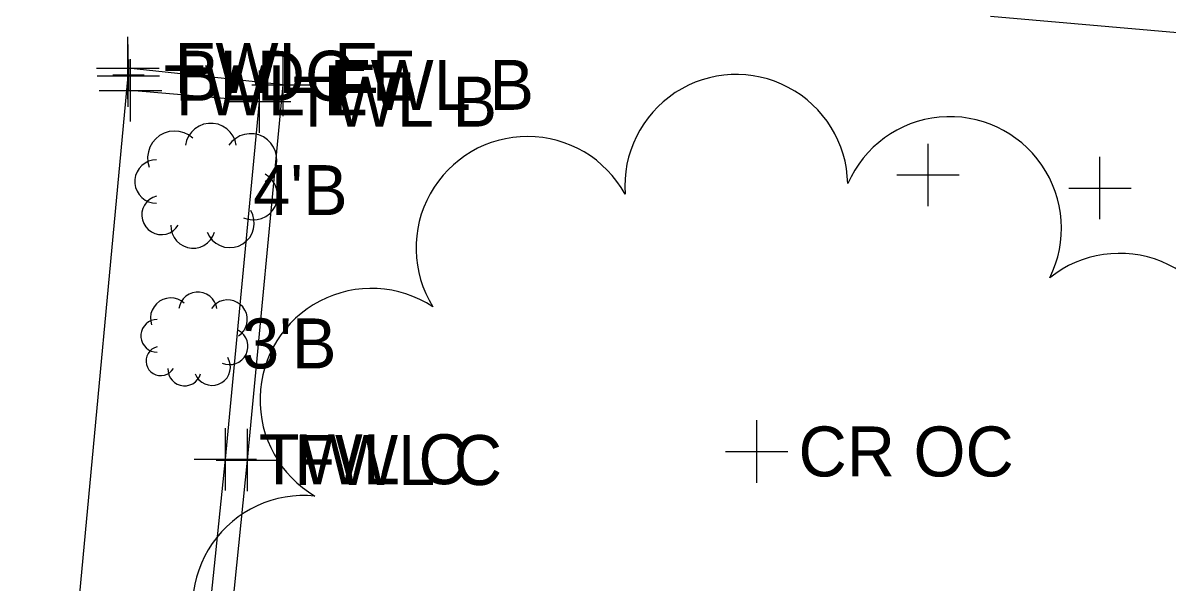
# Model space of a CAD drawing. Extents: x 1363693 to 1365209, y 422201 to 424153.
# Drawn here: x 1364207.75 to 1364244.41, y 423428.29 to 423446.19 of the extents above; entities that cross this region are included whole.
import ezdxf

# ---------------------------------------------------------------- set-up
doc = ezdxf.new("R2010")
doc.units = 0
for name, color, linetype in [('BD_X_Building', 7, 'Continuous'), ('SV_X_Original_Ground', 7, 'Continuous'), ('SV_X_Random_Point', 7, 'Continuous'), ('SV_X_Shot_Marker', 7, 'Continuous'), ('UT_X_Sanitary_Line', 7, 'Continuous'), ('VG_X_Cells', 7, 'Continuous'), ('VG_X_Text', 7, 'Continuous')]:
    doc.layers.add(name, color=color, linetype=linetype)

msp = doc.modelspace()

# ---------------------------------------------------------------- linework, layer by layer
at = {"layer": 'BD_X_Building'}
for p, q in [((1364216.089, 423444.209), (1364211.117, 423444.747)), ((1364207.754, 423408.546), (1364211.13, 423444.501)), ((1364214.948, 423432.194), (1364216.089, 423444.209)), ((1364215.336, 423443.673), (1364211.203, 423444.033)), ((1364214.243, 423432.22), (1364215.336, 423443.673)), ((1364212.813, 423418.322), (1364214.243, 423432.22)), ((1364213.538, 423418.249), (1364214.948, 423432.194))]:
    msp.add_line(p, q, dxfattribs=at)
at = {"layer": 'SV_X_Original_Ground'}
for p, q in [((1364236.751, 423440.324), (1364236.751, 423442.324)), ((1364242.258, 423439.904), (1364242.258, 423441.904)), ((1364235.751, 423441.324), (1364237.751, 423441.324)), ((1364241.258, 423440.904), (1364243.258, 423440.904)), ((1364231.265, 423431.469), (1364231.265, 423433.469)), ((1364230.265, 423432.469), (1364232.265, 423432.469))]:
    msp.add_line(p, q, dxfattribs=at)
at = {"layer": 'SV_X_Random_Point'}
for p, q in [((1364211.117, 423443.747), (1364211.117, 423445.747)), ((1364211.13, 423443.501), (1364211.13, 423445.501)), ((1364211.203, 423443.033), (1364211.203, 423445.033)), ((1364216.089, 423443.209), (1364216.089, 423445.209)), ((1364210.117, 423444.747), (1364212.117, 423444.747)), ((1364215.336, 423442.673), (1364215.336, 423444.673)), ((1364210.13, 423444.501), (1364212.13, 423444.501)), ((1364215.089, 423444.209), (1364217.089, 423444.209)), ((1364210.203, 423444.033), (1364212.203, 423444.033)), ((1364214.336, 423443.673), (1364216.336, 423443.673)), ((1364214.243, 423431.22), (1364214.243, 423433.22)), ((1364214.948, 423431.194), (1364214.948, 423433.194)), ((1364213.243, 423432.22), (1364215.243, 423432.22)), ((1364213.948, 423432.194), (1364215.948, 423432.194))]:
    msp.add_line(p, q, dxfattribs=at)
at = {"layer": 'SV_X_Shot_Marker'}
for p, q in [((1364211.14, 423445.025), (1364211.14, 423444.025)), ((1364210.64, 423444.525), (1364211.64, 423444.525)), ((1364211.14, 423444.525), (1364211.14, 423444.525))]:
    msp.add_line(p, q, dxfattribs=at)
at = {"layer": 'UT_X_Sanitary_Line'}
msp.add_line((1364270.745, 423443.605), (1364238.752, 423446.395), dxfattribs=at)
at = {"layer": 'VG_X_Cells'}
for points in [[(1364214.588, 423442.274), (1364214.551, 423442.426), (1364214.486, 423442.568), (1364214.396, 423442.695), (1364214.283, 423442.803), (1364214.151, 423442.888), (1364214.006, 423442.946), (1364213.853, 423442.975), (1364213.697, 423442.975), (1364213.543, 423442.946), (1364213.399, 423442.888), (1364213.267, 423442.803), (1364213.154, 423442.695), (1364213.064, 423442.568), (1364212.999, 423442.426), (1364212.962, 423442.274)], [(1364213.194, 423442.506), (1364213.064, 423442.604), (1364212.917, 423442.676), (1364212.76, 423442.718), (1364212.597, 423442.731), (1364212.435, 423442.712), (1364212.279, 423442.663), (1364212.135, 423442.586), (1364212.009, 423442.483), (1364211.904, 423442.358), (1364211.824, 423442.215), (1364211.773, 423442.06), (1364211.751, 423441.899), (1364211.761, 423441.736), (1364211.801, 423441.577)], [(1364215.517, 423441.113), (1364215.637, 423441.211), (1364215.738, 423441.33), (1364215.815, 423441.465), (1364215.866, 423441.612), (1364215.888, 423441.766), (1364215.882, 423441.921), (1364215.847, 423442.073), (1364215.784, 423442.216), (1364215.697, 423442.344), (1364215.587, 423442.454), (1364215.458, 423442.542), (1364215.316, 423442.604), (1364215.164, 423442.639), (1364215.008, 423442.646), (1364214.854, 423442.623), (1364214.707, 423442.573), (1364214.572, 423442.496), (1364214.453, 423442.395), (1364214.355, 423442.274)], [(1364212.033, 423441.81), (1364211.905, 423441.798), (1364211.782, 423441.763), (1364211.667, 423441.705), (1364211.564, 423441.628), (1364211.477, 423441.533), (1364211.41, 423441.424), (1364211.363, 423441.304), (1364211.34, 423441.177), (1364211.34, 423441.049), (1364211.363, 423440.922), (1364211.41, 423440.802), (1364211.477, 423440.693), (1364211.564, 423440.598), (1364211.667, 423440.521), (1364211.782, 423440.463), (1364211.905, 423440.428), (1364212.033, 423440.416)], [(1364214.82, 423439.952), (1364214.961, 423439.905), (1364215.108, 423439.886), (1364215.256, 423439.895), (1364215.399, 423439.932), (1364215.533, 423439.995), (1364215.653, 423440.082), (1364215.754, 423440.191), (1364215.832, 423440.316), (1364215.886, 423440.455), (1364215.912, 423440.601), (1364215.91, 423440.749), (1364215.88, 423440.894), (1364215.824, 423441.031), (1364215.742, 423441.155), (1364215.638, 423441.261), (1364215.517, 423441.345)], [(1364212.033, 423440.649), (1364211.918, 423440.606), (1364211.813, 423440.542), (1364211.722, 423440.459), (1364211.65, 423440.36), (1364211.598, 423440.248), (1364211.569, 423440.129), (1364211.564, 423440.006), (1364211.582, 423439.885), (1364211.624, 423439.769), (1364211.688, 423439.664), (1364211.771, 423439.573), (1364211.87, 423439.501), (1364211.982, 423439.449), (1364212.101, 423439.419), (1364212.224, 423439.414), (1364212.345, 423439.432), (1364212.461, 423439.474), (1364212.566, 423439.538), (1364212.657, 423439.621), (1364212.73, 423439.72)], [(1364213.659, 423439.488), (1364213.729, 423439.353), (1364213.823, 423439.234), (1364213.939, 423439.136), (1364214.072, 423439.062), (1364214.216, 423439.015), (1364214.367, 423438.996), (1364214.518, 423439.008), (1364214.664, 423439.048), (1364214.8, 423439.116), (1364214.92, 423439.209), (1364215.02, 423439.323), (1364215.096, 423439.455), (1364215.145, 423439.598), (1364215.166, 423439.749), (1364215.156, 423439.9), (1364215.118, 423440.047), (1364215.052, 423440.184)], [(1364212.498, 423439.72), (1364212.505, 423439.583), (1364212.539, 423439.45), (1364212.598, 423439.326), (1364212.679, 423439.216), (1364212.78, 423439.123), (1364212.896, 423439.051), (1364213.025, 423439.003), (1364213.16, 423438.981), (1364213.297, 423438.984), (1364213.431, 423439.014), (1364213.556, 423439.069), (1364213.669, 423439.148), (1364213.764, 423439.246), (1364213.839, 423439.361), (1364213.891, 423439.488)], [(1364212.923, 423437.217), (1364212.825, 423437.291), (1364212.715, 423437.345), (1364212.597, 423437.377), (1364212.475, 423437.386), (1364212.353, 423437.372), (1364212.237, 423437.335), (1364212.129, 423437.277), (1364212.034, 423437.2), (1364211.955, 423437.106), (1364211.895, 423436.999), (1364211.857, 423436.883), (1364211.841, 423436.762), (1364211.848, 423436.639), (1364211.878, 423436.521)], [(1364213.968, 423437.043), (1364213.941, 423437.157), (1364213.892, 423437.264), (1364213.824, 423437.359), (1364213.74, 423437.44), (1364213.641, 423437.503), (1364213.532, 423437.547), (1364213.417, 423437.569), (1364213.3, 423437.569), (1364213.185, 423437.547), (1364213.076, 423437.503), (1364212.978, 423437.44), (1364212.893, 423437.359), (1364212.825, 423437.264), (1364212.777, 423437.157), (1364212.749, 423437.043)], [(1364214.665, 423436.173), (1364214.756, 423436.246), (1364214.831, 423436.335), (1364214.889, 423436.436), (1364214.927, 423436.547), (1364214.944, 423436.662), (1364214.939, 423436.779), (1364214.913, 423436.893), (1364214.866, 423436.999), (1364214.8, 423437.096), (1364214.717, 423437.178), (1364214.621, 423437.244), (1364214.514, 423437.291), (1364214.4, 423437.317), (1364214.284, 423437.322), (1364214.168, 423437.305), (1364214.058, 423437.267), (1364213.957, 423437.209), (1364213.868, 423437.134), (1364213.794, 423437.043)], [(1364212.053, 423436.695), (1364211.956, 423436.686), (1364211.864, 423436.66), (1364211.777, 423436.617), (1364211.701, 423436.559), (1364211.636, 423436.487), (1364211.585, 423436.405), (1364211.55, 423436.315), (1364211.532, 423436.221), (1364211.532, 423436.124), (1364211.55, 423436.03), (1364211.585, 423435.94), (1364211.636, 423435.858), (1364211.701, 423435.786), (1364211.777, 423435.728), (1364211.864, 423435.685), (1364211.956, 423435.659), (1364212.053, 423435.65)], [(1364214.142, 423435.302), (1364214.248, 423435.267), (1364214.358, 423435.252), (1364214.469, 423435.259), (1364214.577, 423435.286), (1364214.677, 423435.334), (1364214.767, 423435.399), (1364214.843, 423435.481), (1364214.902, 423435.575), (1364214.942, 423435.679), (1364214.962, 423435.788), (1364214.96, 423435.899), (1364214.938, 423436.008), (1364214.895, 423436.111), (1364214.834, 423436.204), (1364214.756, 423436.283), (1364214.665, 423436.347)], [(1364212.053, 423435.824), (1364211.966, 423435.792), (1364211.887, 423435.745), (1364211.819, 423435.682), (1364211.765, 423435.608), (1364211.726, 423435.524), (1364211.704, 423435.435), (1364211.7, 423435.342), (1364211.714, 423435.251), (1364211.746, 423435.165), (1364211.794, 423435.086), (1364211.856, 423435.018), (1364211.93, 423434.963), (1364212.014, 423434.924), (1364212.103, 423434.902), (1364212.195, 423434.898), (1364212.287, 423434.912), (1364212.373, 423434.943), (1364212.452, 423434.991), (1364212.52, 423435.053), (1364212.575, 423435.128)], [(1364213.272, 423434.953), (1364213.324, 423434.852), (1364213.395, 423434.763), (1364213.482, 423434.689), (1364213.581, 423434.634), (1364213.689, 423434.599), (1364213.803, 423434.585), (1364213.916, 423434.594), (1364214.026, 423434.624), (1364214.128, 423434.675), (1364214.218, 423434.744), (1364214.293, 423434.83), (1364214.35, 423434.929), (1364214.386, 423435.037), (1364214.402, 423435.149), (1364214.395, 423435.263), (1364214.366, 423435.373), (1364214.317, 423435.476)], [(1364212.401, 423435.128), (1364212.407, 423435.025), (1364212.432, 423434.925), (1364212.476, 423434.832), (1364212.537, 423434.75), (1364212.612, 423434.68), (1364212.7, 423434.626), (1364212.796, 423434.59), (1364212.898, 423434.573), (1364213, 423434.576), (1364213.101, 423434.599), (1364213.195, 423434.64), (1364213.279, 423434.698), (1364213.351, 423434.772), (1364213.407, 423434.858), (1364213.446, 423434.953)]]:
    msp.add_lwpolyline(points, dxfattribs=at)
for centre, start, end in [((1364230.609, 423440.97), 1.241, 184.1237), ((1364237.453, 423439.619), 333.5487, 156.4314), ((1364223.921, 423438.985), 28.9333, 211.816), ((1364242.885, 423435.243), 305.8564, 128.7391), ((1364218.922, 423434.12), 56.6256, 239.5083), ((1364216.756, 423427.489), 84.3179, 267.2006)]:
    msp.add_arc(centre, 3.571, start, end, dxfattribs=at)

# ---------------------------------------------------------------- texts
at = {"layer": 'SV_X_Original_Ground'}
msp.add_text('CR OC', height=1.6, dxfattribs=at).set_placement((1364232.602, 423431.669))
at = {"layer": 'SV_X_Random_Point'}
for s, p in [('FWL E', (1364212.617, 423443.947)), ('BLDC E', (1364212.63, 423443.701)), ('FWL B', (1364217.589, 423443.409)), ('TWL E', (1364212.274, 423443.233)), ('TWL B', (1364216.407, 423442.873)), ('TWL C', (1364215.314, 423431.42)), ('FWL C', (1364216.448, 423431.394))]:
    msp.add_text(s, height=1.6, dxfattribs=at).set_placement(p)
at = {"layer": 'VG_X_Text'}
for s, p in [("4'B", (1364215.131, 423440.039)), ("3'B", (1364214.776, 423435.129))]:
    msp.add_text(s, height=1.6, dxfattribs=at).set_placement(p)

doc.saveas('drawing.dxf')
